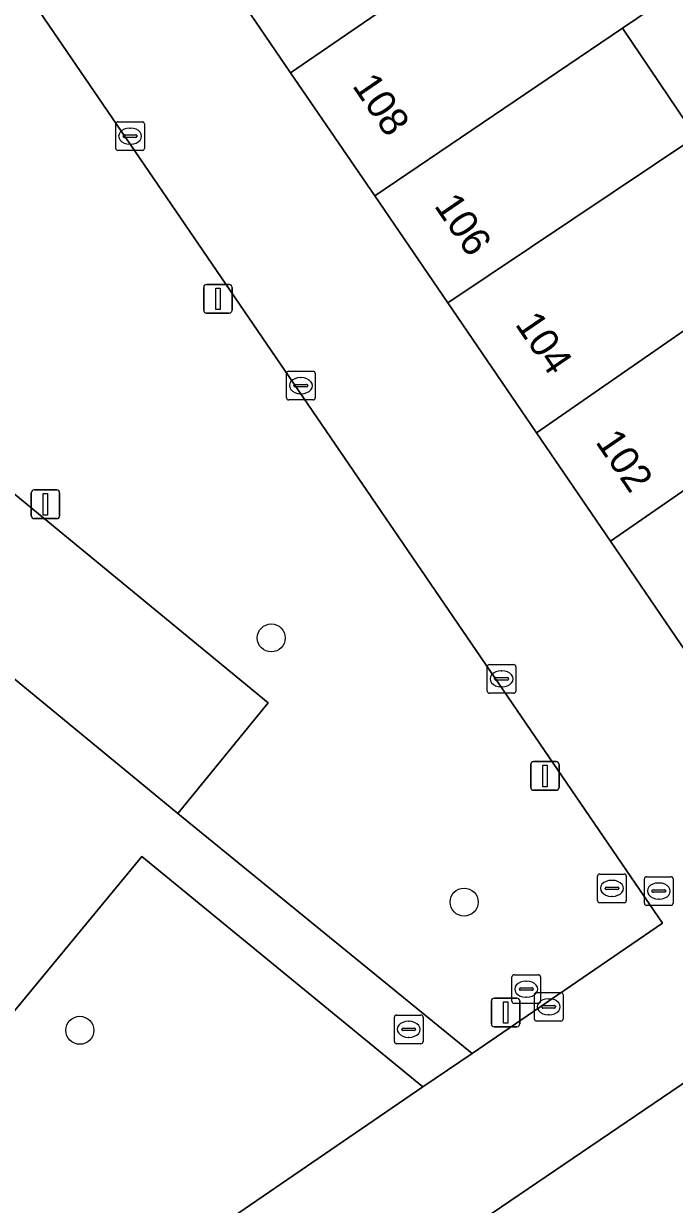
# Model space of a CAD drawing. Extents: x 155275 to 156265, y 382654 to 383635.
# Drawn here: x 155669.65 to 155692.35, y 383011.16 to 383052.36 of the extents above; entities that cross this region are included whole.
import ezdxf

# ---------------------------------------------------------------- set-up
doc = ezdxf.new("R2010")
doc.units = 0
for name, color, linetype in [('IMGEO_Boom', 7, 'Continuous'), ('IMGEO_Erf', 7, 'Continuous'), ('IMGEO_Groenvoorziening', 7, 'Continuous'), ('IMGEO_Kolk', 7, 'Continuous'), ('IMGEO_Lichtmast', 7, 'Continuous'), ('IMGEO_Pand', 7, 'Continuous'), ('IMGEO_Pand_nummerreeks', 7, 'Continuous'), ('IMGEO_Parkeervlak_open', 7, 'Continuous'), ('IMGEO_Rioolput', 7, 'Continuous'), ('IMGEO_Voetpad_open', 7, 'Continuous')]:
    doc.layers.add(name, color=color, linetype=linetype)

msp = doc.modelspace()

# ---------------------------------------------------------------- linework, layer by layer
at = {"layer": 'IMGEO_Boom'}
for centre in [(155678.291, 383030.925), (155685.017, 383021.709), (155671.614, 383017.235)]:
    msp.add_circle(centre, 0.489, dxfattribs=at)
at = {"layer": 'IMGEO_Erf'}
msp.add_lwpolyline([(155692.393, 383084.03), (155689.693, 383087.98), (155690.691, 383088.641), (155688.288, 383092.165), (155673.789, 383074.572), (155674.86, 383073.002), (155676.827, 383074.33), (155679.995, 383069.688), (155677.999, 383068.343), (155680.615, 383064.582), (155682.573, 383065.926), (155685.561, 383061.577), (155688.55, 383057.228), (155691.538, 383052.879), (155690.537, 383052.201), (155693.104, 383048.412)], dxfattribs=at)
at = {"layer": 'IMGEO_Groenvoorziening'}
for points in [[(155663.693, 383062.31), (155649.839, 383045.475), (155651.755, 383043.96), (155654.921, 383047.799), (155678.185, 383028.662), (155675.036, 383024.801), (155685.3, 383016.425), (155691.938, 383020.969)], [(155673.776, 383023.305), (155646.029, 382989.662), (155646.092, 382989.591), (155683.577, 383015.26)]]:
    msp.add_lwpolyline(points, close=True, dxfattribs=at)
at = {"layer": 'IMGEO_Kolk'}
for p, q in [((155672.868, 383048.006), (155672.868, 383048.858)), ((155672.943, 383048.932), (155673.795, 383048.932)), ((155673.869, 383048.858), (155673.869, 383048.006)), ((155673.17, 383048.475), (155673.568, 383048.475)), ((155673.356, 383048.712), (155673.381, 383048.712)), ((155673.127, 383048.426), (155673.127, 383048.438)), ((155673.565, 383048.389), (155673.167, 383048.389)), ((155673.379, 383048.152), (155673.354, 383048.152)), ((155673.611, 383048.438), (155673.611, 383048.426)), ((155673.795, 383047.932), (155672.943, 383047.932)), ((155678.899, 383040.227), (155679.751, 383040.227)), ((155678.824, 383039.301), (155678.824, 383040.153)), ((155679.312, 383040.007), (155679.337, 383040.007)), ((155679.825, 383040.153), (155679.825, 383039.301)), ((155679.083, 383039.721), (155679.083, 383039.733)), ((155679.521, 383039.684), (155679.123, 383039.684)), ((155679.126, 383039.77), (155679.524, 383039.77)), ((155679.335, 383039.447), (155679.31, 383039.447)), ((155679.567, 383039.733), (155679.567, 383039.721)), ((155679.751, 383039.227), (155678.899, 383039.227)), ((155685.824, 383029.07), (155685.824, 383029.922)), ((155685.899, 383029.996), (155686.751, 383029.996)), ((155686.825, 383029.922), (155686.825, 383029.07)), ((155686.083, 383029.49), (155686.083, 383029.502)), ((155686.126, 383029.539), (155686.524, 383029.539)), ((155686.312, 383029.776), (155686.337, 383029.776)), ((155686.567, 383029.502), (155686.567, 383029.49)), ((155686.521, 383029.453), (155686.123, 383029.453)), ((155686.335, 383029.216), (155686.31, 383029.216)), ((155686.751, 383028.996), (155685.899, 383028.996)), ((155687.468, 383017.629), (155687.468, 383018.481)), ((155687.543, 383018.555), (155688.395, 383018.555)), ((155688.469, 383018.481), (155688.469, 383017.629)), ((155687.727, 383018.049), (155687.727, 383018.061)), ((155688.165, 383018.012), (155687.767, 383018.012)), ((155687.77, 383018.098), (155688.168, 383018.098)), ((155687.956, 383018.335), (155687.981, 383018.335)), ((155688.211, 383018.061), (155688.211, 383018.049)), ((155688.395, 383017.555), (155687.543, 383017.555)), ((155687.979, 383017.775), (155687.954, 383017.775))]:
    msp.add_line(p, q, dxfattribs=at)
for points in [[(155672.868, 383048.006), (155672.868, 383048.858)], [(155672.943, 383048.932), (155673.795, 383048.932)], [(155673.869, 383048.858), (155673.869, 383048.006)], [(155673.795, 383047.932), (155672.943, 383047.932)], [(155678.899, 383040.227), (155679.751, 383040.227)], [(155678.824, 383039.301), (155678.824, 383040.153)], [(155679.825, 383040.153), (155679.825, 383039.301)], [(155679.751, 383039.227), (155678.899, 383039.227)], [(155685.824, 383029.07), (155685.824, 383029.922)], [(155685.899, 383029.996), (155686.751, 383029.996)], [(155686.825, 383029.922), (155686.825, 383029.07)], [(155686.751, 383028.996), (155685.899, 383028.996)], [(155687.468, 383017.629), (155687.468, 383018.481)], [(155687.543, 383018.555), (155688.395, 383018.555)], [(155688.469, 383018.481), (155688.469, 383017.629)], [(155688.395, 383017.555), (155687.543, 383017.555)]]:
    msp.add_lwpolyline(points, dxfattribs=at)
for centre, radius, start, end in [((155672.945, 383048.856), 0.0765, 91.552, 178.448), ((155672.945, 383048.856), 0.0765, 91.552, 178.448), ((155673.793, 383048.856), 0.0765, 1.552, 88.448), ((155673.793, 383048.856), 0.0765, 1.552, 88.448), ((155673.167, 383048.435), 0.0403, 85.8775, 175.7526), ((155673.572, 383048.437), 0.0386, 1.7309, 96.639), ((155673.164, 383048.425), 0.0366, 178.938, 274.7102), ((155673.568, 383048.432), 0.043, 264.8664, 352.4533), ((155672.945, 383048.008), 0.0765, 181.552, 268.448), ((155672.945, 383048.008), 0.0765, 181.552, 268.448), ((155673.793, 383048.008), 0.0765, 271.552, 358.448), ((155673.793, 383048.008), 0.0765, 271.552, 358.448), ((155678.901, 383040.151), 0.0765, 91.552, 178.448), ((155678.901, 383040.151), 0.0765, 91.552, 178.448), ((155679.749, 383040.151), 0.0765, 1.552, 88.448), ((155679.749, 383040.151), 0.0765, 1.552, 88.448), ((155679.123, 383039.73), 0.0403, 85.8775, 175.7526), ((155679.12, 383039.72), 0.0366, 178.938, 274.7102), ((155679.524, 383039.727), 0.043, 264.8664, 352.4533), ((155679.528, 383039.732), 0.0386, 1.7309, 96.639), ((155678.901, 383039.303), 0.0765, 181.552, 268.448), ((155678.901, 383039.303), 0.0765, 181.552, 268.448), ((155679.749, 383039.303), 0.0765, 271.552, 358.448), ((155679.749, 383039.303), 0.0765, 271.552, 358.448), ((155685.901, 383029.92), 0.0765, 91.552, 178.448), ((155685.901, 383029.92), 0.0765, 91.552, 178.448), ((155686.749, 383029.92), 0.0765, 1.552, 88.448), ((155686.749, 383029.92), 0.0765, 1.552, 88.448), ((155686.123, 383029.499), 0.0403, 85.8775, 175.7526), ((155686.12, 383029.489), 0.0366, 178.938, 274.7102), ((155686.524, 383029.496), 0.043, 264.8664, 352.4533), ((155686.528, 383029.501), 0.0386, 1.7309, 96.639), ((155685.901, 383029.072), 0.0765, 181.552, 268.448), ((155685.901, 383029.072), 0.0765, 181.552, 268.448), ((155686.749, 383029.072), 0.0765, 271.552, 358.448), ((155686.749, 383029.072), 0.0765, 271.552, 358.448), ((155687.545, 383018.479), 0.0765, 91.552, 178.448), ((155687.545, 383018.479), 0.0765, 91.552, 178.448), ((155688.393, 383018.479), 0.0765, 1.552, 88.448), ((155688.393, 383018.479), 0.0765, 1.552, 88.448), ((155687.767, 383018.058), 0.0403, 85.8775, 175.7526), ((155687.764, 383018.048), 0.0366, 178.938, 274.7102), ((155688.168, 383018.055), 0.043, 264.8664, 352.4533), ((155688.172, 383018.06), 0.0386, 1.7309, 96.639), ((155687.545, 383017.631), 0.0765, 181.552, 268.448), ((155687.545, 383017.631), 0.0765, 181.552, 268.448), ((155688.393, 383017.631), 0.0765, 271.552, 358.448), ((155688.393, 383017.631), 0.0765, 271.552, 358.448)]:
    msp.add_arc(centre, radius, start, end, dxfattribs=at)
for centre, major_axis, ratio, start_param, end_param in [((155673.355, 383048.432), (-0.387, 0.002), 0.722429, 4.712389, 7.853982), ((155673.38, 383048.432), (-0.39, 0.002), 0.717154, 1.570796, 4.712389), ((155679.311, 383039.727), (-0.387, 0.002), 0.722429, 4.712389, 7.853982), ((155679.336, 383039.727), (-0.39, 0.002), 0.717154, 1.570796, 4.712389), ((155686.311, 383029.496), (-0.387, 0.002), 0.722429, 4.712389, 7.853982), ((155686.336, 383029.496), (-0.39, 0.002), 0.717154, 1.570796, 4.712389), ((155687.955, 383018.055), (-0.387, 0.002), 0.722429, 4.712389, 7.853982), ((155687.98, 383018.055), (-0.39, 0.002), 0.717154, 1.570796, 4.712389)]:
    msp.add_ellipse(centre, major_axis=major_axis, ratio=ratio, start_param=start_param, end_param=end_param, dxfattribs=at)
at = {"layer": 'IMGEO_Lichtmast'}
for p, q in [((155675.937, 383042.357), (155675.937, 383043.157)), ((155675.937, 383043.157), (155675.937, 383042.357)), ((155676.037, 383043.257), (155676.827, 383043.257)), ((155676.827, 383043.257), (155676.037, 383043.257)), ((155676.927, 383043.157), (155676.927, 383042.357)), ((155676.927, 383042.357), (155676.927, 383043.157)), ((155676.827, 383042.257), (155676.037, 383042.257)), ((155676.037, 383042.257), (155676.827, 383042.257)), ((155670.017, 383036.087), (155670.807, 383036.087)), ((155670.807, 383036.087), (155670.017, 383036.087)), ((155669.917, 383035.187), (155669.917, 383035.987)), ((155669.917, 383035.987), (155669.917, 383035.187)), ((155670.907, 383035.987), (155670.907, 383035.187)), ((155670.907, 383035.187), (155670.907, 383035.987)), ((155670.807, 383035.087), (155670.017, 383035.087)), ((155670.017, 383035.087), (155670.807, 383035.087)), ((155687.439, 383026.609), (155688.229, 383026.609)), ((155688.229, 383026.609), (155687.439, 383026.609)), ((155687.339, 383025.709), (155687.339, 383026.509)), ((155687.339, 383026.509), (155687.339, 383025.709)), ((155688.329, 383026.509), (155688.329, 383025.709)), ((155688.329, 383025.709), (155688.329, 383026.509)), ((155688.229, 383025.609), (155687.439, 383025.609)), ((155687.439, 383025.609), (155688.229, 383025.609)), ((155685.969, 383017.458), (155685.969, 383018.258)), ((155685.969, 383018.258), (155685.969, 383017.458)), ((155686.069, 383018.358), (155686.859, 383018.358)), ((155686.859, 383018.358), (155686.069, 383018.358)), ((155686.959, 383018.258), (155686.959, 383017.458)), ((155686.959, 383017.458), (155686.959, 383018.258)), ((155686.859, 383017.358), (155686.069, 383017.358)), ((155686.069, 383017.358), (155686.859, 383017.358))]:
    msp.add_line(p, q, dxfattribs=at)
for points in [[(155676.357, 383043.132), (155676.507, 383043.132), (155676.507, 383042.382), (155676.357, 383042.382), (155676.357, 383043.132)], [(155670.337, 383035.962), (155670.487, 383035.962), (155670.487, 383035.212), (155670.337, 383035.212), (155670.337, 383035.962)], [(155687.759, 383026.484), (155687.909, 383026.484), (155687.909, 383025.734), (155687.759, 383025.734), (155687.759, 383026.484)], [(155686.389, 383018.233), (155686.539, 383018.233), (155686.539, 383017.483), (155686.389, 383017.483), (155686.389, 383018.233)]]:
    msp.add_lwpolyline(points, dxfattribs=at)
for centre, start, end in [((155676.037, 383043.157), 90, 180), ((155676.037, 383043.157), 90, 180), ((155676.827, 383043.157), 0, 90), ((155676.827, 383043.157), 360, 90), ((155676.037, 383042.357), 180, 270), ((155676.037, 383042.357), 180, 270), ((155676.827, 383042.357), 270, 0), ((155676.827, 383042.357), 270, 0), ((155670.017, 383035.987), 90, 180), ((155670.017, 383035.987), 90, 180), ((155670.807, 383035.987), 0, 90), ((155670.807, 383035.987), 360, 90), ((155670.017, 383035.187), 180, 270), ((155670.017, 383035.187), 180, 270), ((155670.807, 383035.187), 270, 0), ((155670.807, 383035.187), 270, 0), ((155687.439, 383026.509), 90, 180), ((155687.439, 383026.509), 90, 180), ((155688.229, 383026.509), 0, 90), ((155688.229, 383026.509), 360, 90), ((155687.439, 383025.709), 180, 270), ((155687.439, 383025.709), 180, 270), ((155688.229, 383025.709), 270, 0), ((155688.229, 383025.709), 270, 0), ((155686.069, 383018.258), 90, 180), ((155686.069, 383018.258), 90, 180), ((155686.859, 383018.258), 0, 90), ((155686.859, 383018.258), 360, 90), ((155686.069, 383017.458), 180, 270), ((155686.069, 383017.458), 180, 270), ((155686.859, 383017.458), 270, 0), ((155686.859, 383017.458), 270, 0)]:
    msp.add_arc(centre, 0.1, start, end, dxfattribs=at)
at = {"layer": 'IMGEO_Pand'}
for points in [[(155688.55, 383057.228), (155685.561, 383061.577), (155675.992, 383055.002), (155678.967, 383050.643)], [(155690.537, 383052.201), (155691.538, 383052.879), (155688.55, 383057.228), (155678.967, 383050.643), (155681.898, 383046.35)], [(155693.104, 383048.412), (155690.537, 383052.201), (155681.898, 383046.35), (155684.447, 383042.615)], [(155696.069, 383043.986), (155697.056, 383044.67), (155694.094, 383049.075), (155693.104, 383048.412), (155684.447, 383042.615), (155687.544, 383038.078)], [(155698.679, 383040.217), (155696.069, 383043.986), (155687.544, 383038.078), (155690.125, 383034.298)], [(155700.812, 383034.927), (155702.791, 383036.298), (155699.679, 383040.909), (155698.679, 383040.217), (155690.125, 383034.298), (155693.265, 383029.698)]]:
    msp.add_lwpolyline(points, close=True, dxfattribs=at)
at = {"layer": 'IMGEO_Parkeervlak_open'}
msp.add_lwpolyline([(155651.755, 383043.96), (155675.036, 383024.801), (155678.185, 383028.662), (155654.921, 383047.799)], close=True, dxfattribs=at)
at = {"layer": 'IMGEO_Rioolput'}
for p, q in [((155689.674, 383021.762), (155689.674, 383022.614)), ((155689.749, 383022.688), (155690.601, 383022.688)), ((155690.675, 383022.614), (155690.675, 383021.762)), ((155691.308, 383021.669), (155691.308, 383022.521)), ((155691.383, 383022.595), (155692.235, 383022.595)), ((155692.309, 383022.521), (155692.309, 383021.669)), ((155689.933, 383022.182), (155689.933, 383022.194)), ((155690.371, 383022.145), (155689.973, 383022.145)), ((155689.976, 383022.231), (155690.374, 383022.231)), ((155690.162, 383022.468), (155690.187, 383022.468)), ((155690.417, 383022.194), (155690.417, 383022.182)), ((155691.567, 383022.089), (155691.567, 383022.101)), ((155691.61, 383022.138), (155692.008, 383022.138)), ((155691.796, 383022.375), (155691.821, 383022.375)), ((155692.051, 383022.101), (155692.051, 383022.089)), ((155690.601, 383021.688), (155689.749, 383021.688)), ((155690.185, 383021.908), (155690.16, 383021.908)), ((155692.005, 383022.052), (155691.607, 383022.052)), ((155691.819, 383021.815), (155691.794, 383021.815)), ((155692.235, 383021.595), (155691.383, 383021.595)), ((155686.685, 383018.247), (155686.685, 383019.099)), ((155686.76, 383019.173), (155687.612, 383019.173)), ((155687.173, 383018.953), (155687.198, 383018.953)), ((155687.686, 383019.099), (155687.686, 383018.247)), ((155686.944, 383018.667), (155686.944, 383018.679)), ((155687.382, 383018.63), (155686.984, 383018.63)), ((155686.987, 383018.716), (155687.385, 383018.716)), ((155687.196, 383018.393), (155687.171, 383018.393)), ((155687.428, 383018.679), (155687.428, 383018.667)), ((155687.612, 383018.173), (155686.76, 383018.173)), ((155682.584, 383016.843), (155682.584, 383017.695)), ((155682.659, 383017.769), (155683.511, 383017.769)), ((155683.072, 383017.549), (155683.097, 383017.549)), ((155683.585, 383017.695), (155683.585, 383016.843)), ((155682.843, 383017.263), (155682.843, 383017.275)), ((155683.281, 383017.226), (155682.883, 383017.226)), ((155682.886, 383017.312), (155683.284, 383017.312)), ((155683.327, 383017.275), (155683.327, 383017.263)), ((155683.511, 383016.769), (155682.659, 383016.769)), ((155683.095, 383016.989), (155683.07, 383016.989))]:
    msp.add_line(p, q, dxfattribs=at)
for points in [[(155689.674, 383021.762), (155689.674, 383022.614)], [(155689.749, 383022.688), (155690.601, 383022.688)], [(155690.675, 383022.614), (155690.675, 383021.762)], [(155691.308, 383021.669), (155691.308, 383022.521)], [(155691.383, 383022.595), (155692.235, 383022.595)], [(155692.309, 383022.521), (155692.309, 383021.669)], [(155690.601, 383021.688), (155689.749, 383021.688)], [(155692.235, 383021.595), (155691.383, 383021.595)], [(155686.685, 383018.247), (155686.685, 383019.099)], [(155686.76, 383019.173), (155687.612, 383019.173)], [(155687.686, 383019.099), (155687.686, 383018.247)], [(155687.612, 383018.173), (155686.76, 383018.173)], [(155682.584, 383016.843), (155682.584, 383017.695)], [(155682.659, 383017.769), (155683.511, 383017.769)], [(155683.585, 383017.695), (155683.585, 383016.843)], [(155683.511, 383016.769), (155682.659, 383016.769)]]:
    msp.add_lwpolyline(points, dxfattribs=at)
for centre, radius, start, end in [((155689.751, 383022.612), 0.0765, 91.552, 178.448), ((155689.751, 383022.612), 0.0765, 91.552, 178.448), ((155690.599, 383022.612), 0.0765, 1.552, 88.448), ((155690.599, 383022.612), 0.0765, 1.552, 88.448), ((155691.385, 383022.519), 0.0765, 91.552, 178.448), ((155691.385, 383022.519), 0.0765, 91.552, 178.448), ((155692.233, 383022.519), 0.0765, 1.552, 88.448), ((155692.233, 383022.519), 0.0765, 1.552, 88.448), ((155689.973, 383022.191), 0.0403, 85.8775, 175.7526), ((155689.97, 383022.181), 0.0366, 178.938, 274.7102), ((155690.374, 383022.188), 0.043, 264.8664, 352.4533), ((155690.378, 383022.193), 0.0386, 1.7309, 96.639), ((155691.607, 383022.098), 0.0403, 85.8775, 175.7526), ((155691.604, 383022.088), 0.0366, 178.938, 274.7102), ((155692.008, 383022.095), 0.043, 264.8664, 352.4533), ((155692.012, 383022.1), 0.0386, 1.7309, 96.639), ((155689.751, 383021.764), 0.0765, 181.552, 268.448), ((155689.751, 383021.764), 0.0765, 181.552, 268.448), ((155690.599, 383021.764), 0.0765, 271.552, 358.448), ((155690.599, 383021.764), 0.0765, 271.552, 358.448), ((155691.385, 383021.671), 0.0765, 181.552, 268.448), ((155691.385, 383021.671), 0.0765, 181.552, 268.448), ((155692.233, 383021.671), 0.0765, 271.552, 358.448), ((155692.233, 383021.671), 0.0765, 271.552, 358.448), ((155686.762, 383019.097), 0.0765, 91.552, 178.448), ((155686.762, 383019.097), 0.0765, 91.552, 178.448), ((155687.61, 383019.097), 0.0765, 1.552, 88.448), ((155687.61, 383019.097), 0.0765, 1.552, 88.448), ((155686.984, 383018.676), 0.0403, 85.8775, 175.7526), ((155686.981, 383018.666), 0.0366, 178.938, 274.7102), ((155687.385, 383018.673), 0.043, 264.8664, 352.4533), ((155687.389, 383018.678), 0.0386, 1.7309, 96.639), ((155686.762, 383018.249), 0.0765, 181.552, 268.448), ((155686.762, 383018.249), 0.0765, 181.552, 268.448), ((155687.61, 383018.249), 0.0765, 271.552, 358.448), ((155687.61, 383018.249), 0.0765, 271.552, 358.448), ((155682.661, 383017.693), 0.0765, 91.552, 178.448), ((155682.661, 383017.693), 0.0765, 91.552, 178.448), ((155683.509, 383017.693), 0.0765, 1.552, 88.448), ((155683.509, 383017.693), 0.0765, 1.552, 88.448), ((155682.883, 383017.272), 0.0403, 85.8775, 175.7526), ((155682.88, 383017.262), 0.0366, 178.938, 274.7102), ((155683.284, 383017.269), 0.043, 264.8664, 352.4533), ((155683.288, 383017.274), 0.0386, 1.7309, 96.639), ((155682.661, 383016.845), 0.0765, 181.552, 268.448), ((155682.661, 383016.845), 0.0765, 181.552, 268.448), ((155683.509, 383016.845), 0.0765, 271.552, 358.448), ((155683.509, 383016.845), 0.0765, 271.552, 358.448)]:
    msp.add_arc(centre, radius, start, end, dxfattribs=at)
for centre, major_axis, ratio, start_param, end_param in [((155690.161, 383022.188), (-0.387, 0.002), 0.722429, 4.712389, 7.853982), ((155690.186, 383022.188), (-0.39, 0.002), 0.717154, 1.570796, 4.712389), ((155691.795, 383022.095), (-0.387, 0.002), 0.722429, 4.712389, 7.853982), ((155691.82, 383022.095), (-0.39, 0.002), 0.717154, 1.570796, 4.712389), ((155687.172, 383018.673), (-0.387, 0.002), 0.722429, 4.712389, 7.853982), ((155687.197, 383018.673), (-0.39, 0.002), 0.717154, 1.570796, 4.712389), ((155683.071, 383017.269), (-0.387, 0.002), 0.722429, 4.712389, 7.853982), ((155683.096, 383017.269), (-0.39, 0.002), 0.717154, 1.570796, 4.712389)]:
    msp.add_ellipse(centre, major_axis=major_axis, ratio=ratio, start_param=start_param, end_param=end_param, dxfattribs=at)
at = {"layer": 'IMGEO_Voetpad_open'}
for points in [[(155693.265, 383029.698), (155690.125, 383034.298), (155687.544, 383038.078), (155684.447, 383042.615), (155681.898, 383046.35), (155678.967, 383050.643), (155675.992, 383055.002), (155673.014, 383059.364), (155670.386, 383063.213), (155667.686, 383067.169), (155663.693, 383062.31), (155691.938, 383020.969), (155685.3, 383016.425), (155683.577, 383015.26), (155646.092, 382989.591)], [(155685.053, 383010.212), (155696.032, 383017.676)]]:
    msp.add_lwpolyline(points, dxfattribs=at)
for points in [[(155673.776, 383023.305), (155683.577, 383015.26), (155685.3, 383016.425), (155675.036, 383024.801), (155651.755, 383043.96), (155649.839, 383045.475), (155646.075, 383040.922), (155647.98, 383039.367), (155665.46, 383024.999), (155667.391, 383023.391), (155659.425, 383013.763), (155657.505, 383015.364), (155640.091, 383029.705), (155638.127, 383031.274), (155634.326, 383026.663), (155636.248, 383025.054), (155657.297, 383007.826), (155654.12, 383003.918), (155654.754, 383003.395), (155644.263, 382990.644), (155646.029, 382989.662)], [(155743.229, 383023.907), (155747.84, 383028.105), (155746.721, 383029.574), (155730.577, 383014.918), (155728.227, 383018.316), (155726.911, 383017.112), (155729.253, 383013.733), (155722.833, 383007.888), (155718.485, 383009.487), (155711.204, 383012.165), (155699.445, 383016.436), (155696.032, 383017.676), (155685.053, 383010.212), (155695.816, 383006.356), (155713.788, 382999.781), (155712.896, 382998.895), (155714.822, 382998.195), (155716.007, 382999.258), (155724.202, 383006.739), (155725.512, 383007.937)]]:
    msp.add_lwpolyline(points, close=True, dxfattribs=at)

# ---------------------------------------------------------------- texts
at = {"layer": 'IMGEO_Pand_nummerreeks'}
for s, p in [('108', (155681.092, 383050.19)), ('106', (155683.949, 383046.005)), ('104', (155686.771, 383041.871)), ('102', (155689.574, 383037.765))]:
    msp.add_text(s, height=1, rotation=304.32, dxfattribs=at).set_placement(p)

doc.saveas('drawing.dxf')
